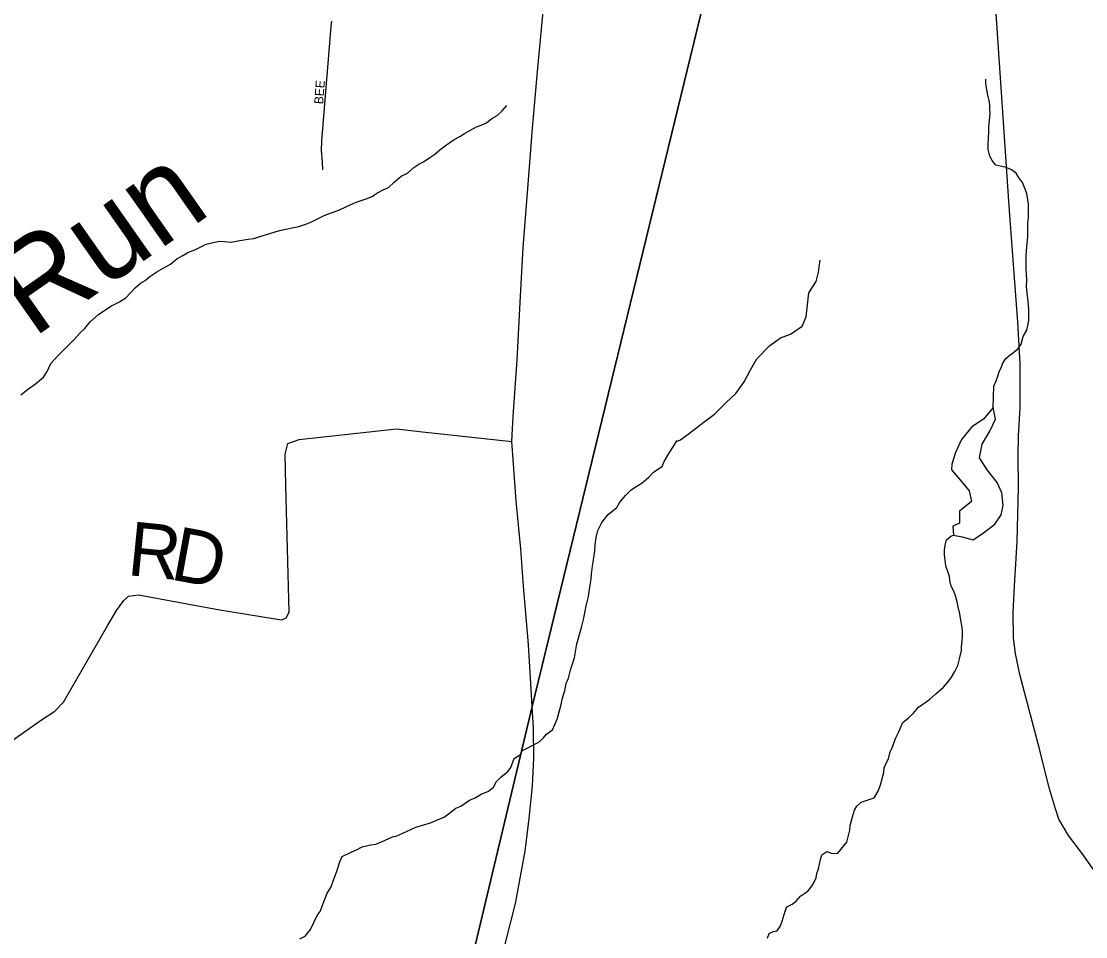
# Model space of a CAD drawing. Extents: x 1310247 to 1664935, y 235267 to 584339.
# Drawn here: x 1502289 to 1508215, y 324364 to 329459 of the extents above; entities that cross this region are included whole.
import ezdxf

# ---------------------------------------------------------------- set-up
doc = ezdxf.new("R2010")
doc.units = 0
for name, color, linetype in [('GM_X_County_Road', 7, 'Continuous'), ('GM_X_Minor_Lake', 7, 'Continuous'), ('GM_X_Minor_River', 7, 'Continuous'), ('GM_X_Minor_River_Text', 7, 'Continuous'), ('GM_X_State_Route', 7, 'Continuous'), ('GM_X_Township', 7, 'Continuous'), ('GM_X_Township_Road', 7, 'Continuous'), ('GM_X_Township_Road_Text', 7, 'Continuous'), ('GM_X_Township_Subdivision', 7, 'Continuous'), ('GM_X_Township_Subdivision_Text', 7, 'Continuous')]:
    doc.layers.add(name, color=color, linetype=linetype)

msp = doc.modelspace()

# ---------------------------------------------------------------- linework, layer by layer
at = {"layer": 'GM_X_County_Road'}
msp.add_lwpolyline([(1508425.3, 324501.6), (1508195.8, 324828.2), (1508119.7, 324927.5), (1508064.5, 325019.1), (1508046.9, 325076.4), (1508013.8, 325187.9), (1507987.3, 325289.4), (1507958.6, 325401.9), (1507847.2, 325823.4), (1507822.9, 325940.3), (1507813, 326025.3), (1507810.8, 326168.7), (1507818.5, 326315.4), (1507832.8, 326563.7), (1507840.6, 326865.9), (1507838.3, 327041.9), (1507841.3, 327152.2), (1507849.4, 327306.2), (1507850.5, 327552.2), (1507836.2, 327783.9), (1507789.8, 328403.9), (1507659.6, 330326.9)], dxfattribs=at)
at = {"layer": 'GM_X_Minor_Lake'}
for points in [[(1507478.3, 326599.6), (1507526.6, 326590), (1507588.5, 326572.9), (1507645.3, 326612.1), (1507708.3, 326661.3), (1507743.3, 326712.9), (1507754.2, 326764.9), (1507747.3, 326835.3), (1507722.2, 326892), (1507665.2, 326963.2), (1507624.2, 327030.2), (1507637.5, 327106.3), (1507680.8, 327177.9), (1507712, 327245.6), (1507699.1, 327310.1), (1507645.8, 327244.7), (1507580.9, 327201.6), (1507523.6, 327132.3), (1507490.3, 327058.5), (1507469.1, 326994.6)], [(1507469.1, 326994.6), (1507466.6, 326962.5), (1507511.9, 326911.6), (1507565, 326846.4), (1507578, 326786), (1507512.9, 326732.8), (1507511.8, 326666.6)], [(1507511.8, 326666.6), (1507474.5, 326649.2), (1507478.3, 326599.6)]]:
    msp.add_lwpolyline(points, dxfattribs=at)
at = {"layer": 'GM_X_Minor_River'}
for points in [[(1507699.1, 327310.1), (1507704, 327429.1), (1507716.6, 327458.9), (1507725.2, 327484.8), (1507733.7, 327508.7), (1507744.2, 327532.6), (1507752.7, 327556.5), (1507769.3, 327582.2), (1507791.7, 327601.8), (1507814, 327617.4), (1507836.4, 327637), (1507855, 327662.7), (1507865.9, 327704.6), (1507886.7, 327740.2), (1507893.2, 327766.2), (1507897.8, 327794.2), (1507898.3, 327818.2), (1507897.1, 327856.4), (1507894, 327900.6), (1507890.7, 327932.7), (1507887.3, 327960.9), (1507885.9, 327989), (1507886.4, 328015.1), (1507885.3, 328057.2), (1507883.8, 328079.3), (1507882.8, 328125.5), (1507883.3, 328153.5), (1507885.9, 328181.6), (1507891.6, 328261.7), (1507893.3, 328339.9), (1507895.7, 328361.9), (1507896.4, 328396), (1507896.9, 328418), (1507895.4, 328442.1), (1507891.9, 328466.3), (1507886.6, 328500.5), (1507873.4, 328534.9), (1507861.9, 328561.2), (1507840.5, 328591.7), (1507827, 328614.1), (1507801.4, 328632.7), (1507771.6, 328645.3), (1507747.7, 328651.8), (1507713.8, 328658.6), (1507694.4, 328685), (1507680.9, 328709.4), (1507671.7, 328745.7), (1507672.3, 328775.8), (1507675.7, 328843.9), (1507676.2, 328868), (1507681.9, 328948.1), (1507680.4, 328972.2), (1507680.9, 328994.2), (1507677.4, 329018.4), (1507670, 329048.6), (1507662.9, 329088.9), (1507659.4, 329115.1), (1507658, 329137.2)], [(1503154.1, 328136.7), (1503188.4, 328156.2), (1503216.7, 328171.8), (1503255, 328187.2), (1503285.3, 328202.7), (1503317.6, 328218.2), (1503357.8, 328227.6), (1503393.9, 328235), (1503419.9, 328234.5), (1503451.9, 328230), (1503478, 328233.6), (1503506.1, 328239.1), (1503552.2, 328246.3), (1503584.3, 328249.8), (1503610.5, 328259.4), (1503672.9, 328278.4), (1503707.1, 328289.9), (1503735.2, 328297.4), (1503761.4, 328303), (1503797.5, 328310.4), (1503833.7, 328317.8), (1503873.9, 328329.2), (1503900.1, 328340.8), (1503974.8, 328377.7), (1504019.1, 328395), (1504057.4, 328408.4), (1504095.7, 328425.8), (1504123.9, 328439.4), (1504158.2, 328454.8), (1504208.5, 328472), (1504242.8, 328483.5), (1504269.1, 328503.1), (1504307.5, 328522.5), (1504333.7, 328534.1), (1504364.2, 328563.7), (1504402.8, 328597.2), (1504439.1, 328614.6), (1504473.7, 328646.1), (1504502, 328663.7), (1504528.2, 328677.3), (1504562.6, 328700.8), (1504591, 328720.4), (1504619.4, 328744), (1504655.9, 328771.5), (1504698.4, 328800.9), (1504730.8, 328818.4), (1504757, 328834), (1504785.4, 328851.6), (1504823.7, 328871), (1504849.9, 328880.6), (1504878.1, 328894.2), (1504908.6, 328917.7), (1504938.9, 328935.3), (1504965.3, 328960.9), (1504991.8, 328990.6)], [(1502286.8, 327380.8), (1502323.3, 327410.3), (1502367.8, 327441.6), (1502412.5, 327479), (1502433, 327510.8), (1502453.8, 327554.5), (1502490.5, 327596.1), (1502521, 327625.6), (1502582.1, 327686.8), (1502616.8, 327724.4), (1502643.2, 327750), (1502671.8, 327785.6), (1502720.6, 327829), (1502746.9, 327846.6), (1502787.4, 327874), (1502835.8, 327897.3), (1502870.2, 327920.8), (1502923.2, 327976.1), (1502951.7, 328001.7), (1502977.9, 328017.3), (1503004.3, 328038.9), (1503042.8, 328064.3), (1503083.2, 328087.7), (1503119.6, 328107.2), (1503154.1, 328136.7)], [(1505937, 327120), (1505958.7, 327130.3), (1506009.5, 327167.6), (1506090.8, 327230.5), (1506147.7, 327271.8), (1506213, 327337), (1506266, 327388.3), (1506313.2, 327451.8), (1506348.4, 327519.4), (1506383.5, 327581.1), (1506457, 327654.2), (1506515.9, 327697.4), (1506570.4, 327718.6), (1506635.3, 327761.7), (1506658.2, 327813.5), (1506665.4, 327881.7), (1506672.5, 327947.8), (1506713.7, 328011.4), (1506726.6, 328063.4), (1506735.7, 328129.5)], [(1505334.4, 325803.8), (1505347.4, 325855.8), (1505368.6, 325915.7), (1505382.1, 325993.9), (1505399.4, 326059.9), (1505407.9, 326085.9), (1505418.7, 326129.9), (1505427.6, 326176), (1505434.2, 326206.1), (1505447.2, 326258.1), (1505451.9, 326296.2), (1505456.3, 326320.2), (1505461, 326354.3), (1505463.5, 326382.4), (1505468.3, 326426.6), (1505472.7, 326448.6), (1505481.9, 326512.8), (1505484.5, 326544.9), (1505489.3, 326587), (1505498, 326625), (1505520.9, 326668.9), (1505555.9, 326714.5), (1505604.8, 326753.8), (1505621.5, 326783.7), (1505652.2, 326819.4), (1505685, 326851), (1505721.6, 326876.5), (1505746, 326890.1), (1505780.7, 326919.7), (1505807.3, 326947.3), (1505831.8, 326967), (1505856.1, 326980.7), (1505868.7, 327008.6), (1505897.7, 327058.4), (1505918.4, 327090.2), (1505937, 327120), (1505941, 327125.7)], [(1506442.5, 324356.1), (1506453.1, 324382), (1506475.3, 324393.6), (1506497.4, 324397.1), (1506516, 324424.8), (1506524.6, 324450.7), (1506541.8, 324506.5), (1506550.3, 324530.4), (1506580.6, 324545.8), (1506603, 324561.4), (1506629.6, 324591), (1506668.2, 324618.2), (1506690.8, 324645.8), (1506703.3, 324667.6), (1506713.8, 324691.5), (1506718.3, 324715.5), (1506726.8, 324741.4), (1506733.4, 324767.3), (1506737.9, 324793.3), (1506746.5, 324819.2), (1506772.9, 324838.7), (1506802.7, 324828.1), (1506834.8, 324829.4), (1506884.1, 324890.6), (1506894.9, 324928.5), (1506901.5, 324956.4), (1506904, 324982.4), (1506908.5, 325004.4), (1506917.1, 325032.3), (1506927.8, 325068.2), (1506940.3, 325090), (1506964.8, 325113.5), (1507037.4, 325138.1), (1507060.1, 325173.7), (1507072.9, 325209.6), (1507090.3, 325277.4), (1507092.9, 325303.5), (1507105.5, 325333.3), (1507116, 325355.1), (1507126.8, 325393), (1507137.3, 325414.9), (1507147.9, 325446.7), (1507158.4, 325470.6), (1507171, 325496.4), (1507196.3, 325556.1), (1507226.8, 325581.5), (1507255.4, 325609), (1507284.1, 325642.5), (1507345.1, 325685.3), (1507379.8, 325716.7), (1507422.6, 325754), (1507447.2, 325781.5), (1507467.8, 325809.2), (1507486.4, 325840.9), (1507503.2, 325874.6), (1507511.9, 325910.6), (1507522.9, 325956.5), (1507523.4, 325978.5), (1507526, 326010.6), (1507528.6, 326036.6), (1507529.1, 326062.7), (1507527.6, 326084.8), (1507516.7, 326137.1), (1507513.2, 326161.3), (1507504, 326199.6), (1507498.6, 326227.8), (1507489.3, 326262.1), (1507479.8, 326288.3), (1507466.4, 326314.7), (1507459.1, 326347), (1507455.5, 326369.1), (1507436.8, 326427.7), (1507431.4, 326457.9), (1507428.1, 326492), (1507428.7, 326520.1), (1507433.3, 326550.1), (1507439.8, 326574), (1507464.3, 326593.6), (1507478.3, 326599.6)], [(1503839, 324352.1), (1503869.5, 324367.6), (1503898.3, 324405.3), (1503935.9, 324483.1), (1503952.3, 324504.9), (1503969.2, 324548.8), (1503992.4, 324606.7), (1504013.1, 324642.5), (1504027.8, 324678.5), (1504044.8, 324728.4), (1504061.8, 324780.4), (1504074.4, 324810.3), (1504125.1, 324835.6), (1504155.5, 324847.1), (1504185.9, 324864.7), (1504234.4, 324875.9), (1504262.6, 324879.5), (1504295, 324893), (1504355.8, 324920.1), (1504380, 324925.7), (1504412.4, 324941.2), (1504485.4, 324974.1), (1504517.7, 324983.6), (1504566.2, 324998.9), (1504618.9, 325020.1), (1504643.2, 325029.7), (1504708.4, 325078.9), (1504736.7, 325090.4), (1504783.5, 325123.8), (1504811.9, 325135.4), (1504848.4, 325156.9), (1504889, 325174.2), (1504917.5, 325195.9), (1504934.1, 325227.7), (1504956.6, 325249.5), (1504999.5, 325284.9), (1505014, 325306.8), (1505032.9, 325356.7), (1505067.5, 325378.2), (1505079.9, 325400.1), (1505169.2, 325446.8), (1505195.8, 325470.5), (1505212.3, 325492.3), (1505246.9, 325515.8), (1505272, 325575.7), (1505287.1, 325629.7), (1505295.7, 325663.7), (1505300.2, 325685.8), (1505315.1, 325733.8), (1505321.8, 325773.8), (1505334.4, 325803.8)]]:
    msp.add_lwpolyline(points, dxfattribs=at)
at = {"layer": 'GM_X_State_Route'}
msp.add_lwpolyline([(1504982.8, 324323.2), (1505040.9, 324549), (1505094.9, 324841.1), (1505115.6, 325022.9), (1505134.7, 325203.8), (1505142.2, 325357.4), (1505141.3, 325525.1), (1505133.5, 325644.8), (1505127.2, 325741.7), (1505113.1, 325990.7), (1505084.9, 326314.4), (1505070, 326522.7), (1505044.2, 326790.8), (1505028.5, 326995), (1505020.5, 327119.7), (1505027.8, 327260.2), (1505048.9, 327575.6), (1505066.1, 327894.8), (1505083.2, 328199.6), (1505109.6, 328528.2), (1505134.7, 328864.6), (1505165, 329201.1), (1505199.3, 329570.5)], dxfattribs=at)
at = {"layer": 'GM_X_Township'}
for points in [[(1494191.9, 337957.6), (1499473.1, 342306), (1499583.8, 342444.5), (1500489.9, 340284.4), (1501850.2, 339180.6), (1502439, 338702.9), (1504209.8, 337248.6), (1507334.2, 334682.6), (1507086.2, 333664), (1506296.9, 330422.6), (1505133.5, 325644.8), (1504652.5, 323631), (1504597.5, 323404.7), (1504586.7, 323349.1), (1504578, 323299.9), (1503184.9, 317642.2)], [(1503184.9, 317642.2), (1504578, 323299.9), (1504586.7, 323349.1), (1504597.5, 323404.7), (1504652.5, 323631), (1505133.5, 325644.8), (1506296.9, 330422.6), (1507086.2, 333664), (1507334.2, 334682.6), (1508769.9, 333520.2), (1510687.6, 331967.4), (1515396.4, 328154.8), (1515410.2, 328143.7), (1516670.2, 327972.9), (1524318.9, 326936.2), (1524346, 326932.4), (1528532.4, 326348.2), (1530771.7, 326029.2), (1530508.7, 323916), (1530186.4, 322431.8), (1530006.2, 319686.2), (1529805.5, 317986.5)]]:
    msp.add_lwpolyline(points, dxfattribs=at)
at = {"layer": 'GM_X_Township_Road'}
for points in [[(1502787.1, 326125.3), (1502819.1, 326180.6), (1502859.4, 326235.1), (1502886.5, 326260.1), (1502941, 326267.9), (1503382.4, 326185.3), (1503702.9, 326133.8), (1503738.7, 326128.4), (1503763.2, 326139.4), (1503780.6, 326170.7), (1503762.4, 326876.2), (1503757.2, 327050.4), (1503773, 327108.5), (1503836.3, 327132.2), (1504378.6, 327190.3), (1504522.5, 327174.4), (1505020.5, 327119.7)], [(1500861.4, 324493.5), (1500866.5, 324487.6), (1500881.6, 324466.9), (1500903.6, 324464), (1500948.6, 324486.2), (1501170.7, 324669.6), (1501585.1, 324995.6), (1502396.6, 325568), (1502474.9, 325618.9), (1502523.1, 325669.1), (1502771.5, 326098.4), (1502787.1, 326125.3)]]:
    msp.add_lwpolyline(points, dxfattribs=at)
at = {"layer": 'GM_X_Township_Subdivision'}
msp.add_lwpolyline([(1504015.1, 329459.2), (1504014.4, 329453.3), (1503959.4, 328793.6), (1503957.8, 328739.5), (1503964, 328677.1), (1503966.7, 328632.8)], dxfattribs=at)

# ---------------------------------------------------------------- texts
at = {"layer": 'GM_X_Minor_River_Text'}
msp.add_text('Run', height=500.06, rotation=35.01332, dxfattribs=at).set_placement((1502352, 327691.5))
at = {"layer": 'GM_X_Township_Road_Text'}
for s, rotation, p in [('R', 354.27077, (1502873.2, 326377.8)), ('D', 349.51954, (1503111.9, 326354.1))]:
    msp.add_text(s, height=300, rotation=rotation, dxfattribs=at).set_placement(p)
at = {"layer": 'GM_X_Township_Subdivision_Text'}
msp.add_text('BEE', height=50, rotation=85.59518, dxfattribs=at).set_placement((1503968.8, 328996.3))

doc.saveas('drawing.dxf')
